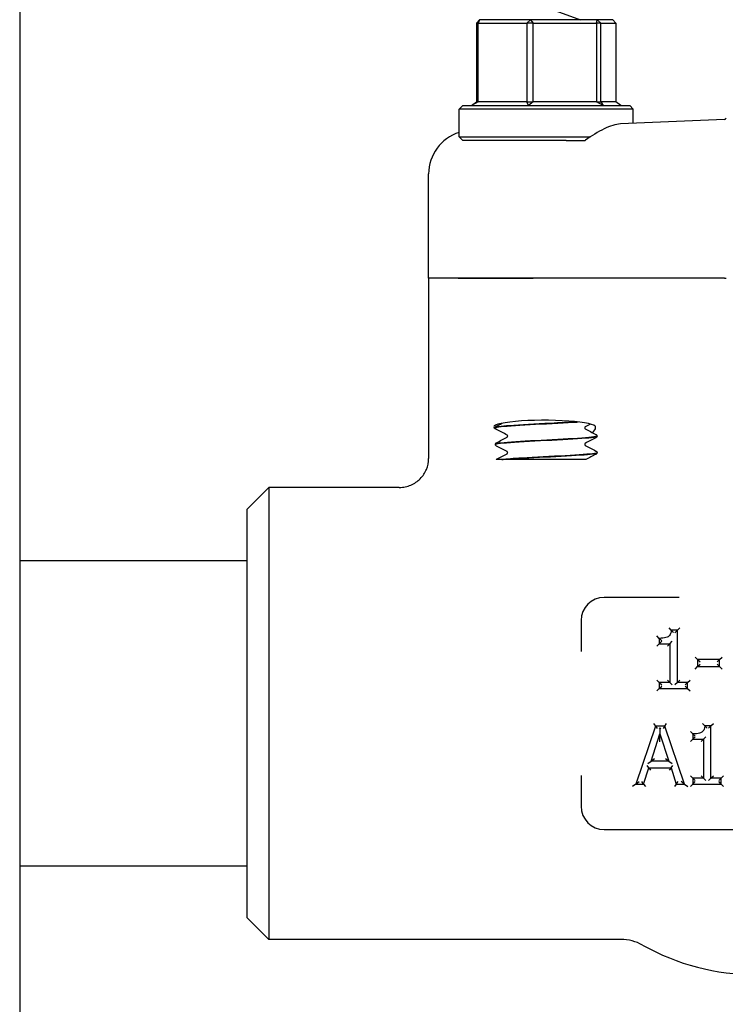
# Model space of a CAD drawing. Header units: inches. Extents: x 24 to 1128, y -69 to 748.
# Tile 513 of 656: x 748.16 to 751.19, y 300.79 to 305.03. Entities that reach past the tile are written whole.
import ezdxf

# ---------------------------------------------------------------- set-up
doc = ezdxf.new("R2010")
doc.units = ezdxf.units.IN
doc.header["$LTSCALE"] = 32
doc.header["$MEASUREMENT"] = 0
doc.layers.add('Visible (ANSI)', color=7, linetype='Continuous', lineweight=30)

msp = doc.modelspace()

# ---------------------------------------------------------------- linework, layer by layer
at = {"layer": 'Visible (ANSI)'}
for p, q in [((748.15563, 310.60867), (748.15563, 294.85867)), ((750.15454, 305.18625), (750.57031, 305.03492)), ((750.12204, 305.01929), (750.13577, 305.03492)), ((750.13577, 305.03492), (750.12994, 305.01929)), ((750.35472, 305.03492), (750.13577, 305.03492)), ((750.33923, 305.01929), (750.35472, 305.03492)), ((750.35472, 305.03492), (750.36559, 305.01929)), ((750.64117, 305.03492), (750.35472, 305.03492)), ((750.63942, 305.01929), (750.64117, 305.03492)), ((750.64117, 305.03492), (750.65788, 305.01929)), ((750.70868, 305.03492), (750.64117, 305.03492)), ((750.72241, 305.01929), (750.70868, 305.03492)), ((750.12994, 305.01929), (750.12204, 305.01929)), ((750.12204, 305.01929), (750.12204, 304.68054)), ((750.12994, 304.68054), (750.12994, 305.01929)), ((750.12994, 305.01929), (750.33923, 305.01929)), ((750.36559, 305.01929), (750.33923, 305.01929)), ((750.33923, 305.01929), (750.33923, 304.68054)), ((750.36559, 304.68054), (750.36559, 305.01929)), ((750.36559, 305.01929), (750.63942, 305.01929)), ((750.65788, 305.01929), (750.63942, 305.01929)), ((750.63942, 305.01929), (750.63942, 304.68054)), ((750.65788, 304.68054), (750.65788, 305.01929)), ((750.65788, 305.01929), (750.72241, 305.01929)), ((750.72241, 305.01929), (750.72241, 304.68054)), ((750.06285, 304.66492), (750.04722, 304.64929)), ((750.79722, 304.64929), (750.04722, 304.64929)), ((750.04722, 304.53054), (750.04722, 304.64929)), ((750.06285, 304.66492), (750.7816, 304.66492)), ((750.10126, 304.66492), (750.12204, 304.68054)), ((750.12994, 304.68054), (750.10126, 304.66492)), ((750.12204, 304.68054), (750.12994, 304.68054)), ((750.33923, 304.68054), (750.12994, 304.68054)), ((750.34658, 304.66492), (750.33923, 304.68054)), ((750.33923, 304.68054), (750.36559, 304.68054)), ((750.36559, 304.68054), (750.34658, 304.66492)), ((750.63942, 304.68054), (750.36559, 304.68054)), ((750.66755, 304.66492), (750.63942, 304.68054)), ((750.63942, 304.68054), (750.65788, 304.68054)), ((750.65788, 304.68054), (750.66755, 304.66492)), ((750.72241, 304.68054), (750.65788, 304.68054)), ((750.74319, 304.66492), (750.72241, 304.68054)), ((750.7816, 304.66492), (750.79722, 304.64929)), ((750.79722, 304.58842), (750.79722, 304.64929)), ((751.18975, 304.60543), (750.74156, 304.58601)), ((750.04722, 304.53054), (750.61254, 304.53054)), ((750.06285, 304.51492), (750.04722, 304.53054)), ((750.50805, 304.51492), (750.06285, 304.51492)), ((750.50805, 304.51492), (750.59009, 304.51492)), ((749.91597, 303.92117), (749.91597, 304.37061)), ((750.04333, 303.92117), (749.91597, 303.92117)), ((749.91597, 303.92117), (749.91597, 303.1448)), ((750.04333, 303.92117), (749.91597, 303.92117)), ((750.36556, 303.92117), (750.04333, 303.92117)), ((750.04333, 303.92117), (750.36556, 303.92117)), ((751.19044, 303.92117), (750.36556, 303.92117)), ((751.19044, 303.92117), (750.36556, 303.92117)), ((751.19044, 303.92117), (751.19722, 303.92117)), ((750.20347, 303.27715), (750.20347, 303.27648)), ((750.20347, 303.20565), (750.20347, 303.20498)), ((750.64097, 303.2414), (750.64097, 303.24073)), ((750.64097, 303.1699), (750.64097, 303.16923)), ((750.23102, 303.13992), (750.20656, 303.13992)), ((750.23102, 303.13992), (750.23759, 303.13992)), ((750.31758, 303.13992), (750.23759, 303.13992)), ((750.59332, 303.13992), (750.31758, 303.13992)), ((749.13472, 302.92617), (749.22847, 303.01992)), ((749.22847, 303.01992), (749.22847, 301.07242)), ((749.78987, 303.01992), (749.22847, 303.01992)), ((749.13472, 301.16617), (749.13472, 302.92617)), ((749.13472, 302.70367), (748.15563, 302.70367)), ((750.99507, 302.54617), (750.67222, 302.54617)), ((750.57222, 302.44617), (750.57222, 302.31365)), ((750.96091, 302.40451), (750.9513, 302.41492)), ((750.98685, 302.40451), (750.96091, 302.40451)), ((750.98685, 302.40451), (750.97643, 302.39409)), ((750.98685, 302.40451), (750.99726, 302.41492)), ((750.98685, 302.17922), (750.98685, 302.40451)), ((750.90925, 302.36966), (750.89884, 302.38008)), ((750.90925, 302.36966), (750.90925, 302.34677)), ((750.90925, 302.34677), (750.91967, 302.35718)), ((750.95463, 302.34677), (750.96505, 302.35718)), ((750.90925, 302.34677), (750.89884, 302.33635)), ((750.90925, 302.34677), (750.95463, 302.34677)), ((750.95463, 302.34677), (750.94422, 302.33635)), ((750.95463, 302.34677), (750.95463, 302.17922)), ((751.07416, 302.27829), (751.06375, 302.28871)), ((751.16877, 302.27829), (751.07416, 302.27829)), ((751.07416, 302.27829), (751.08458, 302.26787)), ((751.07416, 302.27829), (751.07416, 302.2479)), ((751.16877, 302.27829), (751.15836, 302.26787)), ((751.16877, 302.27829), (751.17919, 302.28871)), ((751.16877, 302.2479), (751.16877, 302.27829)), ((751.06375, 302.23749), (751.07416, 302.2479)), ((751.07416, 302.2479), (751.08458, 302.25832)), ((751.07416, 302.2479), (751.16877, 302.2479)), ((751.16877, 302.2479), (751.15836, 302.25832)), ((751.16877, 302.2479), (751.17919, 302.23749)), ((750.90925, 302.17922), (750.89884, 302.18964)), ((750.95463, 302.17922), (750.94422, 302.18964)), ((750.98685, 302.17922), (750.99726, 302.18964)), ((751.03121, 302.17922), (751.04163, 302.18964)), ((750.89884, 302.14328), (750.90925, 302.1537)), ((750.95463, 302.17922), (750.90925, 302.17922)), ((750.90925, 302.17922), (750.90925, 302.1537)), ((750.90925, 302.17922), (750.91967, 302.16881)), ((750.90925, 302.1537), (750.91967, 302.16411)), ((750.90925, 302.1537), (751.03121, 302.1537)), ((750.95463, 302.17922), (750.96505, 302.16881)), ((750.98685, 302.17922), (750.97643, 302.16881)), ((751.03121, 302.17922), (750.98685, 302.17922)), ((751.03121, 302.17922), (751.0208, 302.16881)), ((751.03121, 302.1537), (751.0208, 302.16411)), ((751.03121, 302.1537), (751.03121, 302.17922)), ((751.03121, 302.1537), (751.04163, 302.14328)), ((750.89234, 301.99208), (750.80806, 301.74208)), ((750.88485, 302.00249), (750.89234, 301.99208)), ((750.93326, 301.99208), (750.89234, 301.99208)), ((750.89234, 301.99208), (750.89982, 301.98166)), ((750.90875, 301.98166), (750.91197, 301.98399)), ((750.91197, 301.98399), (750.91199, 301.95804)), ((750.91197, 301.98399), (750.91519, 301.98166)), ((750.93326, 301.99208), (750.92578, 301.98166)), ((750.93326, 301.99208), (750.94074, 302.00249)), ((751.01754, 301.74208), (750.93326, 301.99208)), ((751.10546, 301.99289), (751.09585, 302.00331)), ((751.1314, 301.99289), (751.10546, 301.99289)), ((751.1314, 301.99289), (751.12098, 301.98247)), ((751.1314, 301.99289), (751.14181, 302.00331)), ((751.1314, 301.7676), (751.1314, 301.99289)), ((750.87349, 301.84034), (750.91199, 301.95804)), ((750.91201, 301.92461), (750.91199, 301.95804)), ((750.91199, 301.95804), (750.95068, 301.84034)), ((751.0538, 301.95804), (751.04339, 301.96846)), ((751.0538, 301.93515), (751.04339, 301.92473)), ((751.0538, 301.95804), (751.0538, 301.93515)), ((751.0538, 301.93515), (751.06422, 301.94557)), ((751.0538, 301.93515), (751.09918, 301.93515)), ((751.09918, 301.93515), (751.08877, 301.92473)), ((751.09918, 301.93515), (751.1096, 301.94557)), ((751.09918, 301.93515), (751.09918, 301.7676)), ((750.88786, 301.85075), (750.87349, 301.84034)), ((750.95068, 301.84034), (750.93629, 301.85075)), ((750.84169, 301.74208), (750.86438, 301.81197)), ((750.86438, 301.81197), (750.85681, 301.82239)), ((750.85913, 301.82992), (750.87349, 301.84034)), ((750.86438, 301.81197), (750.87195, 301.80156)), ((750.86438, 301.81197), (750.9598, 301.81197)), ((750.95068, 301.84034), (750.87349, 301.84034)), ((750.95068, 301.84034), (750.96507, 301.82992)), ((750.9598, 301.81197), (750.95223, 301.80156)), ((750.9598, 301.81197), (750.96737, 301.82239)), ((750.9598, 301.81197), (750.98249, 301.74208)), ((750.57222, 301.77868), (750.57222, 301.64617)), ((751.0538, 301.7676), (751.04339, 301.77802)), ((751.09918, 301.7676), (751.0538, 301.7676)), ((751.0538, 301.7676), (751.0538, 301.74208)), ((751.0538, 301.7676), (751.06422, 301.75719)), ((751.09918, 301.7676), (751.08877, 301.77802)), ((751.09918, 301.7676), (751.1096, 301.75719)), ((751.1314, 301.7676), (751.12098, 301.75719)), ((751.1314, 301.7676), (751.14181, 301.77802)), ((751.17576, 301.7676), (751.1314, 301.7676)), ((751.17576, 301.7676), (751.16535, 301.75719)), ((751.17576, 301.7676), (751.18618, 301.77802)), ((751.17576, 301.74208), (751.17576, 301.7676)), ((750.80806, 301.74208), (750.79355, 301.73166)), ((750.80806, 301.74208), (750.82256, 301.75249)), ((750.80806, 301.74208), (750.84169, 301.74208)), ((750.84169, 301.74208), (750.83412, 301.75249)), ((750.84169, 301.74208), (750.84926, 301.73166)), ((750.98249, 301.74208), (750.97492, 301.73166)), ((750.98249, 301.74208), (750.99006, 301.75249)), ((750.98249, 301.74208), (751.01754, 301.74208)), ((751.01754, 301.74208), (751.00303, 301.75249)), ((751.01754, 301.74208), (751.03204, 301.73166)), ((751.04339, 301.73166), (751.0538, 301.74208)), ((751.0538, 301.74208), (751.06422, 301.75249)), ((751.0538, 301.74208), (751.17576, 301.74208)), ((751.17576, 301.74208), (751.16535, 301.75249)), ((751.17576, 301.74208), (751.18618, 301.73166)), ((750.67222, 301.54617), (751.97222, 301.54617)), ((749.13472, 301.38867), (748.15563, 301.38867)), ((749.13472, 301.16617), (749.22847, 301.07242)), ((750.74456, 301.07242), (749.22847, 301.07242))]:
    msp.add_line(p, q, dxfattribs=at)
for centre, radius, start, end in [((751.18941, 304.61323), 0.00781, 272.48126, 344.67631), ((750.67222, 302.44617), 0.1, 90, 180), ((750.67222, 301.64617), 0.1, 180, 270), ((750.74456, 300.88492), 0.1875, 60.65517, 90), ((751.32222, 301.91242), 0.99125, 240.65517, 299.34483)]:
    msp.add_arc(centre, radius, start, end, dxfattribs=at)
for centre, major_axis, ratio, start_param, end_param in [((750.10513, 304.37075), (-0.18898, -0.00819), 0.9912393, 4.9805775, 6.240258), ((750.41505, 303.28047), (0.21875, 0), 0.1316525, 0.1108904, 3.4219418)]:
    msp.add_ellipse(centre, major_axis=major_axis, ratio=ratio, start_param=start_param, end_param=end_param, dxfattribs=at)
for points, knots in [([(750.74156, 304.58601), (750.72153, 304.58514), (750.69723, 304.57719), (750.64506, 304.55189), (750.61713, 304.53447), (750.59111, 304.51567), (750.5906, 304.51529), (750.59009, 304.51492)], [2.42631602, 2.42631602, 2.42631602, 2.42631602, 2.67966729, 2.67966729, 2.93613935, 2.93613935, 2.94129083, 2.94129083, 2.94129083, 2.94129083]), ([(750.5557, 303.3025), (750.52257, 303.30033), (750.48234, 303.29816), (750.44074, 303.29599), (750.37663, 303.29264), (750.31059, 303.28929), (750.26566, 303.28594), (750.22629, 303.28301), (750.20378, 303.28008), (750.20353, 303.27715)], [-20.5382393, -20.5382393, -20.5382393, -20.5382393, -19.9656718, -19.9656718, -19.9656718, -19.0832549, -19.0832549, -19.0832549, -18.3101233, -18.3101233, -18.3101233, -18.3101233]), ([(750.2038, 303.27645), (750.20367, 303.27785), (750.20835, 303.27924), (750.21795, 303.28064), (750.24095, 303.28399), (750.29181, 303.28733), (750.3528, 303.29068), (750.41377, 303.29402), (750.48369, 303.29737), (750.5382, 303.30071), (750.54563, 303.30117), (750.55276, 303.30162), (750.55954, 303.30208)], [12.0246214, 12.0246214, 12.0246214, 12.0246214, 12.3927441, 12.3927441, 12.3927441, 13.2747852, 13.2747852, 13.2747852, 14.1565644, 14.1565644, 14.1565644, 14.276733, 14.276733, 14.276733, 14.276733]), ([(750.20347, 303.27717), (750.20354, 303.27863), (750.20408, 303.28), (750.20533, 303.28188), (750.206, 303.28249), (750.20716, 303.28338), (750.20768, 303.28369), (750.20818, 303.28395)], [0, 0, 0, 0, 0.020588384, 0.020588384, 0.04017257, 0.04017257, 0.058516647, 0.058516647, 0.058516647, 0.058516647]), ([(750.20818, 303.26967), (750.2074, 303.27008), (750.20656, 303.27058), (750.20516, 303.27203), (750.20466, 303.27266), (750.20383, 303.27432), (750.20352, 303.27537), (750.20347, 303.27645)], [0, 0, 0, 0, 0.028459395, 0.028459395, 0.043235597, 0.043235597, 0.058545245, 0.058545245, 0.058545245, 0.058545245]), ([(750.25643, 303.24106), (750.25643, 303.24245), (750.25586, 303.24374), (750.25493, 303.24503), (750.25458, 303.2453), (750.25426, 303.24553), (750.2542, 303.24556), (750.2542, 303.24556)], [0, 0, 0, 0, 0.022828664, 0.022828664, 0.041633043, 0.041633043, 0.054614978, 0.054614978, 0.054614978, 0.054614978]), ([(750.59025, 303.28131), (750.59025, 303.28131), (750.59001, 303.28121), (750.58925, 303.28042), (750.58888, 303.27996), (750.58826, 303.27863), (750.58802, 303.27773), (750.58802, 303.27681)], [0.002645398, 0.002645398, 0.002645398, 0.002645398, 0.027589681, 0.027589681, 0.042171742, 0.042171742, 0.057287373, 0.057287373, 0.057287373, 0.057287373]), ([(750.58802, 303.27681), (750.58802, 303.27543), (750.58859, 303.27414), (750.58952, 303.27285), (750.58987, 303.27258), (750.59019, 303.27235), (750.59025, 303.27232), (750.59025, 303.27232)], [0, 0, 0, 0, 0.022828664, 0.022828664, 0.041633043, 0.041633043, 0.054614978, 0.054614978, 0.054614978, 0.054614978]), ([(750.63245, 303.28365), (750.63362, 303.28227), (750.63402, 303.2802), (750.63292, 303.27195), (750.62852, 303.26392), (750.62111, 303.25614)], [0, 0, 0, 0, 0.0813335, 0.0813335, 0.26320463, 0.26320463, 0.26320463, 0.26320463]), ([(750.63627, 303.2482), (750.63705, 303.24779), (750.63789, 303.24729), (750.63929, 303.24585), (750.63979, 303.24521), (750.64062, 303.24356), (750.64093, 303.24251), (750.64097, 303.24142)], [0, 0, 0, 0, 0.028459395, 0.028459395, 0.043235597, 0.043235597, 0.058545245, 0.058545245, 0.058545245, 0.058545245]), ([(750.20347, 303.20567), (750.20354, 303.20713), (750.20408, 303.2085), (750.20533, 303.21038), (750.206, 303.21099), (750.20716, 303.21188), (750.20768, 303.21219), (750.20818, 303.21245)], [0, 0, 0, 0, 0.020588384, 0.020588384, 0.04017257, 0.04017257, 0.058516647, 0.058516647, 0.058516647, 0.058516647]), ([(750.20818, 303.19817), (750.2074, 303.19858), (750.20656, 303.19908), (750.20516, 303.20053), (750.20466, 303.20116), (750.20383, 303.20282), (750.20352, 303.20387), (750.20347, 303.20495)], [0, 0, 0, 0, 0.028459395, 0.028459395, 0.043235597, 0.043235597, 0.058545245, 0.058545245, 0.058545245, 0.058545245]), ([(750.64065, 303.24142), (750.64069, 303.23963), (750.63287, 303.23784), (750.61731, 303.23605), (750.58853, 303.23275), (750.53384, 303.22944), (750.4719, 303.22613), (750.41004, 303.22282), (750.34211, 303.21952), (750.29124, 303.21622), (750.23975, 303.21287), (750.20674, 303.20953), (750.20372, 303.20618), (750.20356, 303.206), (750.20348, 303.20583), (750.20349, 303.20565)], [-15.1708472, -15.1708472, -15.1708472, -15.1708472, -14.6990684, -14.6990684, -14.6990684, -13.8268003, -13.8268003, -13.8268003, -12.9557305, -12.9557305, -12.9557305, -12.0740419, -12.0740419, -12.0740419, -12.026938, -12.026938, -12.026938, -12.026938]), ([(750.20385, 303.20495), (750.20377, 303.20667), (750.21091, 303.20838), (750.22527, 303.2101), (750.25369, 303.2135), (750.30978, 303.2169), (750.37346, 303.22029), (750.43663, 303.22367), (750.50599, 303.22704), (750.55703, 303.23041), (750.60776, 303.23376), (750.63941, 303.23711), (750.64091, 303.24046), (750.64095, 303.24055), (750.64097, 303.24064), (750.64097, 303.24073)], [5.7414361, 5.7414361, 5.7414361, 5.7414361, 6.1939142, 6.1939142, 6.1939142, 7.0897201, 7.0897201, 7.0897201, 7.9785276, 7.9785276, 7.9785276, 8.8619138, 8.8619138, 8.8619138, 8.8853453, 8.8853453, 8.8853453, 8.8853453]), ([(750.2542, 303.23657), (750.2542, 303.23657), (750.25444, 303.23666), (750.2552, 303.23746), (750.25556, 303.23791), (750.25619, 303.23924), (750.25643, 303.24015), (750.25643, 303.24106)], [0.002645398, 0.002645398, 0.002645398, 0.002645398, 0.027589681, 0.027589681, 0.042171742, 0.042171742, 0.057287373, 0.057287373, 0.057287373, 0.057287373]), ([(750.59025, 303.20981), (750.59025, 303.20981), (750.59001, 303.20971), (750.58925, 303.20892), (750.58888, 303.20846), (750.58826, 303.20713), (750.58802, 303.20623), (750.58802, 303.20531)], [0.002645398, 0.002645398, 0.002645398, 0.002645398, 0.027589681, 0.027589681, 0.042171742, 0.042171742, 0.057287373, 0.057287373, 0.057287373, 0.057287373]), ([(750.58802, 303.20531), (750.58802, 303.20393), (750.58859, 303.20264), (750.58952, 303.20135), (750.58987, 303.20108), (750.59019, 303.20085), (750.59025, 303.20082), (750.59025, 303.20082)], [0, 0, 0, 0, 0.022828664, 0.022828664, 0.041633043, 0.041633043, 0.054614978, 0.054614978, 0.054614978, 0.054614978]), ([(750.64097, 303.2407), (750.64091, 303.23925), (750.64037, 303.23788), (750.63912, 303.236), (750.63845, 303.23539), (750.63729, 303.2345), (750.63677, 303.23419), (750.63627, 303.23392)], [0, 0, 0, 0, 0.020588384, 0.020588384, 0.04017257, 0.04017257, 0.058516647, 0.058516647, 0.058516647, 0.058516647]), ([(750.64069, 303.16992), (750.64082, 303.16872), (750.63736, 303.16751), (750.63016, 303.1663), (750.61038, 303.16299), (750.56278, 303.15968), (750.50367, 303.15636), (750.44427, 303.15303), (750.37437, 303.1497), (750.31809, 303.14638), (750.28171, 303.14422), (750.25112, 303.14207), (750.23102, 303.13992)], [-8.8876619, -8.8876619, -8.8876619, -8.8876619, -8.569564, -8.569564, -8.569564, -7.6960367, -7.6960367, -7.6960367, -6.8183862, -6.8183862, -6.8183862, -6.2510262, -6.2510262, -6.2510262, -6.2510262]), ([(750.23759, 303.13992), (750.27165, 303.14322), (750.33011, 303.14653), (750.39306, 303.14983), (750.456, 303.15314), (750.52226, 303.15644), (750.56928, 303.15974), (750.61427, 303.1629), (750.64085, 303.16607), (750.64097, 303.16923)], [0.0265881, 0.0265881, 0.0265881, 0.0265881, 0.8976269, 0.8976269, 0.8976269, 1.7685955, 1.7685955, 1.7685955, 2.60216, 2.60216, 2.60216, 2.60216]), ([(750.25643, 303.16956), (750.25643, 303.17095), (750.25586, 303.17224), (750.25493, 303.17353), (750.25458, 303.1738), (750.25426, 303.17403), (750.2542, 303.17406), (750.2542, 303.17406)], [0, 0, 0, 0, 0.022828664, 0.022828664, 0.041633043, 0.041633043, 0.054614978, 0.054614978, 0.054614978, 0.054614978]), ([(750.2542, 303.16507), (750.2542, 303.16507), (750.25444, 303.16516), (750.2552, 303.16596), (750.25556, 303.16641), (750.25619, 303.16774), (750.25643, 303.16865), (750.25643, 303.16956)], [0.002645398, 0.002645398, 0.002645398, 0.002645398, 0.027589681, 0.027589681, 0.042171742, 0.042171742, 0.057287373, 0.057287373, 0.057287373, 0.057287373]), ([(750.63627, 303.1767), (750.63705, 303.17629), (750.63789, 303.17579), (750.63929, 303.17435), (750.63979, 303.17371), (750.64062, 303.17206), (750.64093, 303.17101), (750.64097, 303.16992)], [0, 0, 0, 0, 0.028459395, 0.028459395, 0.043235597, 0.043235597, 0.058545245, 0.058545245, 0.058545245, 0.058545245]), ([(750.64097, 303.1692), (750.64091, 303.16775), (750.64037, 303.16638), (750.63912, 303.1645), (750.63845, 303.16389), (750.63729, 303.163), (750.63677, 303.16269), (750.63627, 303.16242)], [0, 0, 0, 0, 0.020588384, 0.020588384, 0.04017257, 0.04017257, 0.058516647, 0.058516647, 0.058516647, 0.058516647]), ([(749.78987, 303.01992), (749.78998, 303.01992), (749.79008, 303.01992), (749.79874, 303.01994), (749.80726, 303.02082), (749.82399, 303.02428), (749.83216, 303.02684), (749.85504, 303.03664), (749.86869, 303.04594), (749.89153, 303.06913), (749.90054, 303.08276), (749.91282, 303.11267), (749.91597, 303.12865), (749.91597, 303.1448)], [-0.00080906, -0.00080906, -0.00080906, -0.00080906, 0, 0, 0.06513682, 0.06513682, 0.13017613, 0.13017613, 0.25481643, 0.25481643, 0.37825086, 0.37825086, 0.50129539, 0.50129539, 0.50129539, 0.50129539]), ([(750.96091, 302.40451), (750.96067, 302.40151), (750.96025, 302.39859), (750.95873, 302.39211), (750.95743, 302.38866), (750.95435, 302.38343), (750.95276, 302.38144), (750.94974, 302.3787), (750.94848, 302.37776), (750.94714, 302.37695), (750.94435, 302.37528), (750.94105, 302.37393), (750.93356, 302.37175), (750.92929, 302.37097), (750.91979, 302.36989), (750.91454, 302.36966), (750.90925, 302.36966)], [-0.21914518, -0.21914518, -0.21914518, -0.21914518, -0.19291175, -0.19291175, -0.15742494, -0.15742494, -0.13012741, -0.13012741, -0.11306644, -0.11306644, -0.11306644, -0.07974952, -0.07974952, -0.04257171, -0.04257171, 0, 0, 0, 0]), ([(750.96989, 302.39409), (750.96987, 302.39412), (750.96985, 302.39414), (750.96899, 302.39521), (750.96814, 302.39625), (750.96648, 302.39823), (750.96567, 302.39918), (750.96404, 302.40106), (750.96321, 302.40198), (750.96202, 302.4033), (750.96159, 302.40377), (750.96105, 302.40436), (750.96091, 302.40451), (750.96091, 302.40451)], [-0.000246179, -0.000246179, -0.000246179, -0.000246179, 0, 0, 0.010218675, 0.010218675, 0.020229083, 0.020229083, 0.031714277, 0.031714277, 0.040524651, 0.040524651, 0.048289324, 0.048289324, 0.048289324, 0.048289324]), ([(750.91967, 302.35956), (750.91964, 302.35958), (750.91962, 302.3596), (750.9185, 302.36066), (750.91741, 302.36169), (750.91534, 302.36368), (750.91435, 302.36463), (750.9125, 302.36644), (750.91162, 302.36731), (750.91038, 302.36854), (750.90994, 302.36898), (750.90939, 302.36952), (750.90925, 302.36966), (750.90925, 302.36966)], [-0.049771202, -0.049771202, -0.049771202, -0.049771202, -0.049510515, -0.049510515, -0.038176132, -0.038176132, -0.027254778, -0.027254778, -0.015917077, -0.015917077, -0.007424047, -0.007424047, 0, 0, 0, 0]), ([(751.10546, 301.99289), (751.10522, 301.98989), (751.1048, 301.98697), (751.10328, 301.98049), (751.10198, 301.97704), (751.0989, 301.97181), (751.09731, 301.96982), (751.09429, 301.96708), (751.09303, 301.96614), (751.09169, 301.96534), (751.0889, 301.96366), (751.0856, 301.96231), (751.07811, 301.96013), (751.07384, 301.95935), (751.06434, 301.95827), (751.05909, 301.95804), (751.0538, 301.95804)], [-0.21914518, -0.21914518, -0.21914518, -0.21914518, -0.19291175, -0.19291175, -0.15742494, -0.15742494, -0.13012741, -0.13012741, -0.11306644, -0.11306644, -0.11306644, -0.07974952, -0.07974952, -0.04257171, -0.04257171, 0, 0, 0, 0]), ([(751.11444, 301.98247), (751.11442, 301.9825), (751.1144, 301.98252), (751.11354, 301.98359), (751.11269, 301.98463), (751.11103, 301.98661), (751.11022, 301.98756), (751.10859, 301.98944), (751.10776, 301.99036), (751.10657, 301.99168), (751.10614, 301.99215), (751.1056, 301.99274), (751.10546, 301.99289), (751.10546, 301.99289)], [-0.000246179, -0.000246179, -0.000246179, -0.000246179, 0, 0, 0.010218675, 0.010218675, 0.020229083, 0.020229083, 0.031714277, 0.031714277, 0.040524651, 0.040524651, 0.048289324, 0.048289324, 0.048289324, 0.048289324]), ([(751.06422, 301.94794), (751.06419, 301.94796), (751.06417, 301.94799), (751.06305, 301.94904), (751.06196, 301.95008), (751.05989, 301.95206), (751.0589, 301.95301), (751.05705, 301.95483), (751.05617, 301.95569), (751.05493, 301.95692), (751.05449, 301.95736), (751.05394, 301.95791), (751.0538, 301.95804), (751.0538, 301.95804)], [-0.049771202, -0.049771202, -0.049771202, -0.049771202, -0.049510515, -0.049510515, -0.038176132, -0.038176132, -0.027254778, -0.027254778, -0.015917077, -0.015917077, -0.007424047, -0.007424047, 0, 0, 0, 0])]:
    msp.add_open_spline(points, degree=3, knots=knots, dxfattribs=at)
for points in [[(750.20818, 303.28395), (750.21593, 303.288), (750.22367, 303.29206), (750.23141, 303.29611)], [(750.61235, 303.2929), (750.60498, 303.28904), (750.59761, 303.28517), (750.59024, 303.2813)], [(750.25421, 303.24555), (750.23887, 303.2536), (750.22353, 303.26164), (750.20818, 303.26967)], [(750.59024, 303.27232), (750.60558, 303.26427), (750.62092, 303.25623), (750.63627, 303.2482)], [(750.20818, 303.21245), (750.22353, 303.22048), (750.23887, 303.22852), (750.25421, 303.23657)], [(750.63627, 303.23392), (750.62092, 303.22589), (750.60558, 303.21785), (750.59024, 303.2098)], [(750.59024, 303.20082), (750.60558, 303.19277), (750.62092, 303.18473), (750.63627, 303.1767)], [(750.25421, 303.17405), (750.23887, 303.1821), (750.22353, 303.19014), (750.20818, 303.19817)], [(750.20818, 303.14095), (750.22353, 303.14898), (750.23887, 303.15702), (750.25421, 303.16507)], [(750.63627, 303.16242), (750.62195, 303.15493), (750.60763, 303.14743), (750.59332, 303.13992)], [(750.20656, 303.13992), (750.20713, 303.14037), (750.20767, 303.14068), (750.20818, 303.14095)]]:
    msp.add_open_spline(points, degree=3, dxfattribs=at)

doc.saveas('drawing.dxf')
